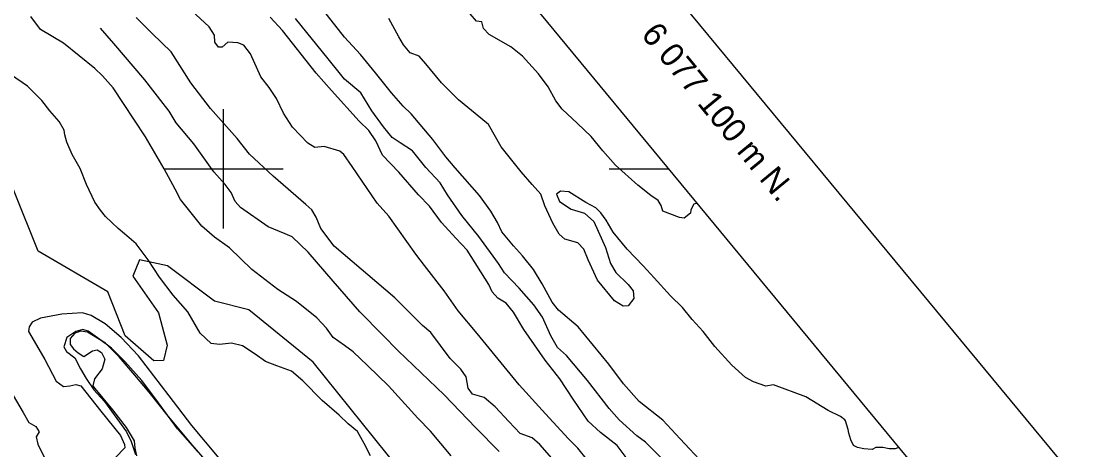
# Model space of a CAD drawing. Extents: x 347059 to 352153, y 6073752 to 6078601.
# Drawn here: x 350349.1 to 350613.8, y 6077029.3 to 6077137.1 of the extents above; entities that cross this region are included whole.
import ezdxf

# ---------------------------------------------------------------- set-up
doc = ezdxf.new("R2010")
doc.units = 0
for name, color, linetype in [('Level 1', 7, 'Continuous'), ('Level 2', 7, 'Continuous'), ('Level 4', 7, 'Continuous'), ('Level 44', 7, 'Continuous'), ('Level 60', 7, 'Continuous'), ('Level 61', 7, 'Continuous')]:
    doc.layers.add(name, color=color, linetype=linetype)

msp = doc.modelspace()

# ---------------------------------------------------------------- linework, layer by layer
at = {"layer": 'Level 1'}
for points in [[(350472.86, 6077080.65), (350469.98, 6077084.17), (350468.85, 6077086.5), (350467.19, 6077089.31), (350464.36, 6077093.25), (350458.17, 6077100.18), (350455.88, 6077102.99), (350452.58, 6077107.33), (350447.14, 6077113.83), (350445.1, 6077115.68), (350442.21, 6077119.06), (350438.2, 6077124.12), (350434.43, 6077128.73), (350430.35, 6077133.08), (350424.25, 6077140.86), (350420.22, 6077145.78), (350417.09, 6077150.39), (350413.13, 6077155.24), (350407.82, 6077160.15), (350403.68, 6077163.94), (350402.69, 6077166.26), (350399.91, 6077169.33)], [(350380.16, 6077122.32), (350372.4, 6077131.48), (350369.08, 6077135.29)], [(350469.3, 6077028.89), (350463.4, 6077034.83), (350455.42, 6077043.14), (350443.88, 6077054.2), (350439.95, 6077058.21), (350434.25, 6077064.05), (350427.57, 6077071.73), (350421.22, 6077079.02), (350417.27, 6077082.88), (350415.47, 6077083.64), (350411.17, 6077085.38), (350404.22, 6077090.21), (350402.93, 6077091.78), (350401.92, 6077093.98), (350400.38, 6077096.01), (350397.52, 6077099.19), (350392.51, 6077106.26), (350388.05, 6077111.55), (350386.32, 6077114.47), (350384.77, 6077116.36), (350380.16, 6077122.32)], [(350520.74, 6077025.77), (350514.78, 6077032.1), (350510.45, 6077036.76), (350504.49, 6077041.52), (350500.49, 6077045.93), (350496.83, 6077050.88), (350489.16, 6077060.25), (350484.21, 6077064.4), (350482.55, 6077066.43), (350480.07, 6077071.05), (350477.91, 6077074.63), (350475.1, 6077078.06), (350472.86, 6077080.65)]]:
    msp.add_lwpolyline(points, dxfattribs=at)
at = {"layer": 'Level 2'}
for points in [[(350389.16, 6077092.26), (350387.82, 6077094.86), (350385.07, 6077099.98), (350380.36, 6077107.97), (350374.82, 6077116.35), (350372.24, 6077120.29), (350369.58, 6077123.38), (350367.59, 6077125.18), (350359.76, 6077131.55), (350353.95, 6077134.96), (350351.52, 6077138.25)], [(350483.07, 6077026.55), (350479.45, 6077030.66), (350477.53, 6077032.37), (350474.54, 6077033.47), (350471.67, 6077036.49), (350468.29, 6077040.15), (350465.49, 6077042.45), (350462.56, 6077043.33), (350461.48, 6077044.81), (350460.97, 6077047.67), (350459.64, 6077049.6), (350456.95, 6077052.25), (350452.12, 6077058.79), (350450, 6077060.59), (350443.04, 6077067.5), (350427.83, 6077080.5), (350424.45, 6077084.95), (350423.29, 6077087.81), (350422.17, 6077089.65), (350420.65, 6077091.03), (350412.49, 6077098.13), (350406.55, 6077103.64), (350403.41, 6077107.63), (350396.73, 6077115.16), (350391.74, 6077121.57), (350386.81, 6077129.35), (350382.08, 6077134.01), (350378.01, 6077138.03)], [(350491.51, 6077026.7), (350489.01, 6077029.75), (350486.72, 6077032.07), (350480.88, 6077038.42), (350474.33, 6077045.63), (350463.74, 6077058.57), (350458.98, 6077064.23), (350455.45, 6077069.33), (350450.54, 6077075.66), (350448.3, 6077078.54), (350441.55, 6077088.08), (350438.63, 6077091.32), (350432.35, 6077100.59), (350430.19, 6077103.54), (350429.2, 6077104.43), (350425.29, 6077105.56), (350422.97, 6077105.36), (350421.21, 6077106.41), (350417.28, 6077110.4), (350415.04, 6077113.94), (350413.32, 6077117.64), (350411.43, 6077120.42), (350409.39, 6077123.07), (350406.72, 6077128.88), (350405.07, 6077131.07), (350403.54, 6077131.65), (350401.05, 6077131.84), (350399.63, 6077130.55), (350398.69, 6077130.57), (350397.81, 6077131.81), (350397.69, 6077133.55), (350396.38, 6077135.63), (350391.97, 6077139.75)], [(350501.96, 6077026.42), (350498.91, 6077030.46), (350494.71, 6077033.68), (350491.62, 6077036.51), (350487.86, 6077042.06), (350484.56, 6077047.2), (350480.86, 6077051.89), (350475.51, 6077059.54), (350472.85, 6077063.9), (350471.07, 6077066.23), (350468.9, 6077067.46), (350467.47, 6077069.04), (350466.64, 6077070.85), (350461.25, 6077079.51), (350458.39, 6077082.53), (350454.76, 6077086.49), (350451.79, 6077090.59), (350448.98, 6077093.39), (350444.01, 6077099.14), (350439.98, 6077103.43), (350438.25, 6077106.98), (350436.5, 6077109.6), (350434.07, 6077111.93), (350427.08, 6077119.68), (350423.27, 6077124.02), (350414.77, 6077134.72), (350411.73, 6077138.12)], [(350511.16, 6077026.19), (350506.08, 6077031.29), (350503.87, 6077032.88), (350499.46, 6077036.84), (350496.95, 6077039.74), (350491.48, 6077046.75), (350486.22, 6077053.02), (350483.92, 6077055.04), (350482.27, 6077058), (350480.15, 6077062.66), (350478.01, 6077065.75), (350474.28, 6077070), (350470.64, 6077073.81), (350469.08, 6077076.19), (350464.16, 6077082.99), (350459.87, 6077088.23), (350456.3, 6077093.4), (350454.45, 6077096.45), (350450.81, 6077100.27), (350447.49, 6077104.47), (350444.4, 6077106.51), (350442.38, 6077107.87), (350440.21, 6077110.53), (350437.3, 6077114.55), (350434.52, 6077119.06), (350430.42, 6077122.49), (350429.01, 6077124.21), (350426.26, 6077127.58), (350418.08, 6077137.73)], [(350496.03, 6077080.18), (350497.28, 6077076.13), (350498.56, 6077073.92), (350501.69, 6077070.89), (350502.97, 6077069.33), (350503.14, 6077067.39), (350501.67, 6077065.54), (350500.45, 6077065.45), (350498.23, 6077066.75), (350493.95, 6077071.97), (350491.6, 6077077.07), (350490.57, 6077079.74), (350489.02, 6077081.33), (350485.76, 6077082.31), (350484.38, 6077083.52), (350482.73, 6077086.33), (350480.72, 6077090.68), (350479.73, 6077093.63), (350477.53, 6077096), (350474.77, 6077099.21), (350469.75, 6077105.51), (350466.59, 6077111.12), (350464.67, 6077112.67), (350459.06, 6077117.32), (350454.76, 6077121.62), (350450.87, 6077126.37), (350449.2, 6077128.26), (350446.93, 6077129.13), (350445.2, 6077131.1), (350444.04, 6077133.14), (350441.56, 6077137.75)], [(350509.21, 6077091.98), (350507.41, 6077093.23), (350504.11, 6077095.85), (350498.55, 6077100.92), (350495.34, 6077104.52), (350492.41, 6077108.1), (350488.96, 6077111.38), (350485.11, 6077114.98), (350483.53, 6077117.07), (350481.59, 6077120.55), (350479.13, 6077123.86), (350475.15, 6077128.27), (350472.17, 6077130.64), (350466.78, 6077133.76), (350465.29, 6077135.27), (350464.95, 6077136.94), (350463.54, 6077137.09), (350461.94, 6077138.89)], [(350569.71, 6077030.06), (350569.48, 6077029.83), (350568.81, 6077029.57), (350567.28, 6077029.62), (350565.7, 6077029.92), (350563.92, 6077029.91), (350562.99, 6077029.42), (350560.91, 6077029.6), (350559.32, 6077029.9), (350558.31, 6077030.39), (350557.71, 6077031.81), (350557.13, 6077033.55), (350556.97, 6077034.45), (350556.35, 6077036.59), (350556.13, 6077036.85), (350555.08, 6077037.75), (350552, 6077039.25), (350552, 6077039.25), (350546.35, 6077042.69), (350538.23, 6077045.66), (350536.28, 6077045.36), (350533.24, 6077046.39), (350531.15, 6077047.53), (350527.74, 6077050.59), (350523.49, 6077055.31), (350520.51, 6077059.11), (350517.81, 6077062.1), (350515.32, 6077065.14), (350512.32, 6077068.02), (350508.2, 6077072.58), (350505.5, 6077075.57), (350501.41, 6077079.77), (350497.91, 6077084.05), (350496.2, 6077087.08), (350494.81, 6077088.94), (350493.58, 6077090.14), (350491.07, 6077091.47), (350486.77, 6077094.19), (350484.71, 6077094.33), (350483.64, 6077093.59), (350484.47, 6077091.79), (350487.35, 6077089.85), (350490.74, 6077088.86), (350493.03, 6077086.7), (350496.03, 6077080.18)], [(350457.24, 6077027.8), (350452, 6077034.04), (350448.85, 6077037.25), (350441.49, 6077045.44), (350436.14, 6077050.54), (350432.58, 6077053.94), (350430.35, 6077055.54), (350427.52, 6077057.56), (350425.87, 6077059.9), (350423.45, 6077062.53), (350418.29, 6077066.6), (350413.6, 6077069.61), (350407.09, 6077074.68), (350401.48, 6077080.09), (350397.7, 6077082.79), (350394.5, 6077085.58), (350389.16, 6077092.26)], [(350519.06, 6077091.35), (350518.23, 6077091.05), (350517.46, 6077089.64), (350517.37, 6077088.79), (350515.76, 6077087.6), (350514.64, 6077087.72), (350510.38, 6077089.3), (350509.95, 6077090.76), (350509.21, 6077091.98)], [(350398.92, 6077027.24), (350392.05, 6077035.47), (350386.34, 6077042.93), (350378.64, 6077052.98), (350374.24, 6077057.55), (350370.23, 6077061), (350366.67, 6077063.11), (350364.56, 6077063.76), (350359.32, 6077063.42), (350353.94, 6077062.46), (350351.89, 6077061.44), (350351.13, 6077060.28), (350350.94, 6077059.07), (350352.37, 6077056.68), (350355.02, 6077052), (350357.9, 6077046.56), (350359.73, 6077045.29), (350361.33, 6077045.42), (350362.89, 6077045.76), (350364.08, 6077045.42), (350369.18, 6077039.04), (350374.08, 6077032.9), (350375.1, 6077030.69), (350375.15, 6077029.82), (350372.82, 6077027.38)], [(350400.72, 6077020.58), (350392.13, 6077030.59), (350386.16, 6077037.73), (350381.31, 6077043.8), (350377.67, 6077048.09), (350373.77, 6077052.69), (350370.27, 6077056.17), (350365.76, 6077058.95), (350364.11, 6077059.19), (350362.61, 6077058.62), (350361.46, 6077057.29), (350361.47, 6077055.84), (350362.23, 6077054.74), (350363.44, 6077053.75), (350364.87, 6077052.8), (350367.03, 6077054.18), (350368.22, 6077054.49), (350369.31, 6077053.8), (350370.16, 6077052.12), (350369.5, 6077049.72), (350367.51, 6077047.17), (350367.12, 6077045.4), (350367.64, 6077044.77), (350372.04, 6077039.39), (350375.53, 6077034.97), (350377.51, 6077031.58), (350377.7, 6077029.75), (350378.09, 6077027.82)], [(350347.08, 6077042.98), (350349.63, 6077038.74), (350351.05, 6077036.21), (350352.83, 6077035.16), (350353.64, 6077033.85), (350352.86, 6077032.56), (350353.27, 6077030.78), (350356.17, 6077024.99), (350358.87, 6077020.74), (350360.27, 6077015.83), (350360.12, 6077012.81), (350360.68, 6077011.16), (350364.71, 6077002.87), (350366.34, 6077001.04), (350368.06, 6076998.63), (350370.88, 6076994.22)]]:
    msp.add_lwpolyline(points, dxfattribs=at)
at = {"layer": 'Level 4'}
for points in [[(350436.9, 6077027.82), (350435.32, 6077030.91), (350433.65, 6077033.92), (350431.35, 6077035.9), (350429.07, 6077038.04), (350424.77, 6077041.71), (350419.91, 6077046.71), (350417.04, 6077049.11), (350413.41, 6077050.44), (350410.49, 6077051.54), (350407.93, 6077053.37), (350404.79, 6077055.47), (350401.95, 6077056.11), (350398.98, 6077055.83), (350396.87, 6077056.03), (350394.11, 6077058.67), (350390.99, 6077063.98), (350387.36, 6077068.21), (350383.92, 6077072.74), (350381, 6077077.1), (350378, 6077081.09), (350375.07, 6077083.66), (350373.48, 6077084.95), (350370.31, 6077087.99), (350369.07, 6077089.58), (350367.64, 6077091.59), (350365.54, 6077096.03), (350363.94, 6077100.06), (350361.95, 6077103.55), (350360.63, 6077106.69), (350360.11, 6077108.49), (350359.9, 6077109.65), (350358.68, 6077111.85), (350356.29, 6077114.57), (350354.3, 6077117.16), (350350.69, 6077120.73), (350346.45, 6077123.7)], [(350362.82, 6077059.05), (350360.59, 6077057.59), (350359.86, 6077055.21), (350360.53, 6077054.04), (350362.58, 6077052.46), (350364.06, 6077049.66), (350365.46, 6077047.24), (350367.35, 6077044.4), (350370.09, 6077041.44), (350375.57, 6077033.89), (350376.76, 6077031.45), (350377.83, 6077028.16)], [(350393.41, 6077028.9), (350388.37, 6077034.65), (350383.6, 6077041.16), (350379.41, 6077046.79), (350375.13, 6077051.53), (350371.86, 6077054.87), (350368.92, 6077057.07), (350365.98, 6077059.19), (350364.63, 6077059.57), (350362.82, 6077059.05)]]:
    msp.add_lwpolyline(points, dxfattribs=at)
at = {"layer": 'Level 44'}
msp.add_lwpolyline([(350447.32, 6077020.55), (350422.51, 6077051.37), (350406.34, 6077064.49), (350397.67, 6077066.71), (350385.9, 6077075.58), (350378.87, 6077077.07), (350377.16, 6077073.01), (350383.6, 6077063.76), (350385.82, 6077055.65), (350384.87, 6077051.76), (350382.5, 6077051.74), (350375.28, 6077057.97), (350370.91, 6077069.05), (350353.41, 6077079.29), (350341.53, 6077108.49)], dxfattribs=at)
at = {"layer": 'Level 60'}
msp.add_line((350496.92, 6077100), (350511.92, 6077100), dxfattribs=at)
for points in [[(349811.7, 6077991.51), (350486.88, 6078550.39), (352105.73, 6076594.68), (351430.55, 6076035.79)], [(347109.95, 6075761.81), (348728.53, 6073803.05), (351407.22, 6076016.53), (349788.63, 6077975.29)]]:
    msp.add_lwpolyline(points, close=True, dxfattribs=at)
at = {"layer": 'Level 61'}
for p, q in [((350400, 6077085), (350400, 6077115)), ((350385, 6077100), (350415, 6077100))]:
    msp.add_line(p, q, dxfattribs=at)

# ---------------------------------------------------------------- texts
msp.add_text('6 077 100 m N.', height=6.0001, rotation=309.3644, dxfattribs=at).set_placement((350504.74, 6077133.63))

doc.saveas('drawing.dxf')
